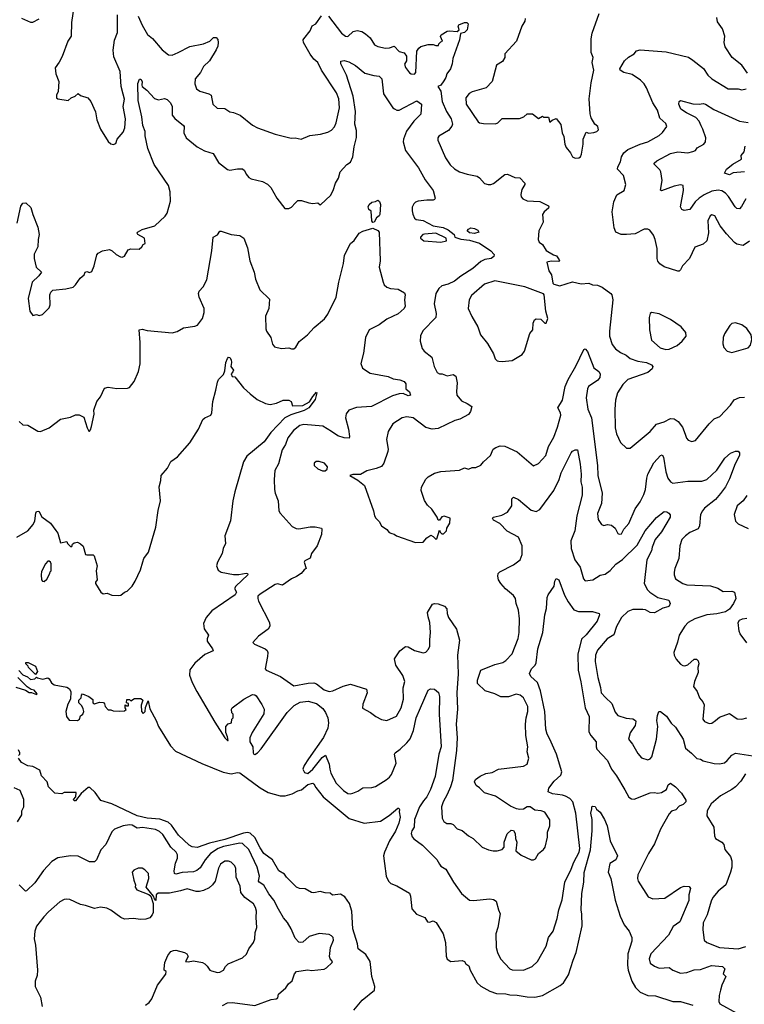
# Model space of a CAD drawing. Extents: x 1468344 to 1613994, y 525695 to 643861.
# Tile 345 of 427: x 1555930 to 1561704, y 603623 to 611467. Entities that reach past the tile are written whole.
import ezdxf

# ---------------------------------------------------------------- set-up
doc = ezdxf.new("R2010")
doc.units = 0

msp = doc.modelspace()

# ---------------------------------------------------------------- linework, layer by layer
at = {"layer": '0CON10XD'}
for points in [[(1556365.6, 611605.6), (1556343.1, 611445), (1556340, 611335), (1556314.3, 611295), (1556267.7, 611172.3), (1556245, 611127.5), (1556213, 611083), (1556217.5, 611035), (1556242.5, 610975), (1556236.7, 610895), (1556222.5, 610865), (1556222.5, 610845), (1556235, 610837.5), (1556315, 610822.5), (1556340, 610845), (1556373, 610857), (1556395, 610880), (1556415, 610862.5), (1556473, 610843), (1556496.1, 610816.1), (1556533.6, 610733.6), (1556545, 610670), (1556573.9, 610593.9), (1556636.1, 610496.1), (1556655, 610477.5), (1556675, 610473.3), (1556695, 610480), (1556706.7, 610515), (1556755, 610571.2), (1556768.9, 610605), (1556773.2, 610676.8), (1556754.4, 610775), (1556765.7, 610834.3), (1556755.8, 610874.2), (1556738.1, 610935), (1556729.4, 611055), (1556680.8, 611170.8), (1556674.7, 611225), (1556686.7, 611303.3), (1556709.7, 611365), (1556708.7, 611505)], [(1556874.4, 611495.6), (1556905, 611422), (1556947.5, 611347.5), (1556988, 611318), (1557065.8, 611225.8), (1557115, 611186.2), (1557145, 611183.1), (1557192, 611205), (1557285, 611254.4), (1557395.5, 611274.5), (1557444.5, 611295.5), (1557473.8, 611325), (1557495, 611324.2), (1557507.9, 611307.9), (1557511.8, 611285), (1557507.9, 611255), (1557495, 611225.8), (1557441.2, 611138.8), (1557395.6, 611095), (1557370.6, 611045), (1557328.1, 610995), (1557325.7, 610955), (1557340, 610915), (1557365, 610896.4), (1557437.3, 610877.3), (1557456.5, 610866.5), (1557470, 610795), (1557503, 610763), (1557565, 610758.8), (1557605, 610733.3), (1557635, 610727.5), (1557685.9, 610705.9), (1557785, 610626), (1557825.7, 610605.7), (1557965, 610556), (1558094.1, 610524.1), (1558125, 610526), (1558173.9, 610516.1), (1558242.5, 610545), (1558327.5, 610555), (1558385, 610571.1), (1558415, 610587.1), (1558437.8, 610612.2), (1558452.2, 610645), (1558479.3, 610765), (1558471.8, 610835), (1558455, 610884.4), (1558333.6, 611063.6), (1558305, 611126), (1558275, 611153.1), (1558245, 611193.1), (1558192.8, 611285), (1558189.2, 611305), (1558194.2, 611315), (1558245, 611378.1), (1558261.6, 611418.4), (1558289.1, 611435), (1558335, 611496.8)], [(1559957.3, 611475), (1559955, 611453.8), (1559931.1, 611415), (1559887.8, 611295), (1559796.2, 611195), (1559795.8, 611165), (1559776.4, 611133.6), (1559730, 611105), (1559695, 610973.3), (1559647, 610923), (1559535, 610892.5), (1559510.7, 610879.3), (1559484.3, 610845), (1559486.9, 610795), (1559583.1, 610653.1), (1559595, 610644), (1559625, 610638.8), (1559721.7, 610638.3), (1559740, 610645), (1559775, 610680), (1559911.7, 610678.3), (1559947, 610693), (1559975, 610717.5), (1560015, 610717.5), (1560065, 610680), (1560095, 610697.5), (1560105, 610690), (1560145, 610690), (1560155, 610650), (1560173, 610667), (1560205, 610680), (1560241.7, 610631.7), (1560253.9, 610566.1), (1560266.2, 610535), (1560272.9, 610475), (1560285, 610448.8), (1560320, 610405), (1560335, 610373.3), (1560355, 610363.3), (1560385, 610367.5), (1560397.5, 610375), (1560406.7, 610395), (1560421.2, 610475), (1560420, 610515), (1560445, 610570), (1560465, 610562.5), (1560505, 610567.5), (1560530, 610575), (1560541.7, 610588.3), (1560537.5, 610615), (1560513.3, 610635), (1560483.8, 610685), (1560476.1, 610716.1), (1560468.1, 610835), (1560483.1, 610965), (1560504.2, 611065), (1560490.8, 611125), (1560499.2, 611165), (1560484, 611205), (1560484.3, 611315), (1560491.5, 611358.5), (1560546.9, 611515)], [(1555945, 611478.6), (1556015, 611446.2), (1556033.6, 611446.4), (1556085, 611473.8)], [(1558390.6, 611495), (1558495, 611360.5), (1558525, 611334.5), (1558545, 611333.1), (1558587.9, 611372.1), (1558619.1, 611380.9), (1558655, 611373.8), (1558686.7, 611355), (1558723.4, 611323.4), (1558757.7, 611267.7), (1558785, 611251.9), (1558845, 611241.1), (1558876.4, 611243.6), (1558915, 611256), (1558955, 611213.8), (1558992.5, 611202.5), (1559012.5, 611175), (1559011.7, 611138.3), (1558997, 611113), (1559004.4, 611085), (1559035, 611043.8), (1559050, 611035), (1559075, 611032.5), (1559087.5, 611045), (1559093.3, 611215), (1559110.5, 611239.5), (1559126.1, 611253.9), (1559185, 611268.8), (1559225, 611270), (1559245, 611260), (1559268.3, 611261.7), (1559270, 611275), (1559285, 611290), (1559300, 611295), (1559283.8, 611333.8), (1559288.8, 611345), (1559335, 611374), (1559355, 611378.8), (1559417, 611373), (1559432.5, 611385), (1559424.4, 611414.4), (1559429.2, 611425), (1559475, 611445.6), (1559493.6, 611443.6), (1559502.5, 611435), (1559496.2, 611385), (1559475, 611366), (1559443, 611357), (1559435.7, 611305), (1559381.7, 611158.3), (1559375.6, 611115), (1559362, 611075), (1559333.9, 611036.1), (1559326, 611005), (1559310.7, 610979.3), (1559285, 610943.8), (1559262.5, 610935), (1559286.5, 610896.5), (1559295.3, 610815), (1559331.1, 610735), (1559367.6, 610677.6), (1559378.5, 610635), (1559372.8, 610617.2), (1559346.4, 610583.6), (1559270.3, 610539.7), (1559261.2, 610525), (1559261.7, 610508.3), (1559322.2, 610365), (1559359.8, 610309.8), (1559395, 610277.5), (1559435.6, 610255.6), (1559495, 610235.8), (1559575, 610221.2), (1559595, 610206.7), (1559632.7, 610162.7), (1559664.1, 610154.1), (1559685, 610154), (1559705, 610162), (1559795, 610234), (1559817.5, 610235), (1559875, 610209.2), (1559915, 610208), (1559954, 610165), (1559954, 610155), (1559931.9, 610115), (1559922.9, 610075), (1559927.1, 610055), (1559939.3, 610039.3), (1559975, 610023.1), (1560075, 610019.1), (1560143.3, 609983.3), (1560147.5, 609975), (1560143.3, 609965), (1560109.2, 609935), (1560095.8, 609915), (1560102, 609855), (1560065.7, 609785), (1560061.4, 609715), (1560068, 609695), (1560096, 609675), (1560125, 609626.9), (1560182.7, 609592.7), (1560207.5, 609585), (1560230, 609555), (1560232.5, 609545), (1560225, 609540), (1560165, 609541.9), (1560131.2, 609535), (1560146.7, 609465), (1560166.7, 609435), (1560178.3, 609368.3), (1560185, 609360), (1560235, 609346.7), (1560335, 609378.8), (1560405, 609362.5), (1560465, 609368.2), (1560495.3, 609355.2), (1560535, 609350.7), (1560572.2, 609335), (1560640, 609285), (1560648.5, 609275), (1560655.5, 609235), (1560628.5, 608985), (1560630, 608945), (1560650.2, 608880.2), (1560677.1, 608845)], [(1561729.7, 611039.7), (1561683.2, 611103.2), (1561606.2, 611165), (1561550.9, 611250.9), (1561542.5, 611285), (1561548.8, 611335), (1561530, 611395), (1561489.7, 611449.7), (1561485.6, 611485)], [(1561745, 609702.9), (1561695, 609668.6), (1561645, 609678.6), (1561625, 609691.9), (1561560.7, 609760.7), (1561511.2, 609825), (1561468.8, 609905), (1561445, 609912), (1561431.2, 609905), (1561414, 609865), (1561418.8, 609768.8), (1561405, 609704), (1561375, 609678.1), (1561308.8, 609655), (1561266.6, 609563.4), (1561211.9, 609505), (1561195, 609473.3), (1561185, 609464), (1561175, 609464.2), (1561065, 609498.9), (1561031.9, 609521.9), (1561015, 609542), (1561008.9, 609565), (1561008.8, 609645), (1560994.5, 609714.5), (1560980.3, 609750.3), (1560950.9, 609790.9), (1560935, 609797.5), (1560905, 609797.5), (1560835, 609761.1), (1560765.3, 609754.7), (1560723.3, 609755), (1560680.8, 609775), (1560667.6, 609807.6), (1560651.5, 609935), (1560664.6, 610015.4), (1560688.1, 610071.9), (1560746.2, 610105), (1560761.2, 610155), (1560740, 610225), (1560694.3, 610275), (1560696.5, 610295), (1560717.5, 610335), (1560724.5, 610375), (1560743.6, 610405), (1560775, 610433.8), (1560873.7, 610476.3), (1560935, 610493.3), (1561026.2, 610545), (1561053, 610567), (1561086, 610615), (1561079.1, 610639.1), (1561031.7, 610681.7), (1561011.5, 610745), (1560975.6, 610805), (1560925.7, 610925), (1560907.1, 610955), (1560875.8, 610985), (1560809.1, 611029.1), (1560745, 611046.7), (1560715.8, 611065), (1560712.9, 611075), (1560750.2, 611139.8), (1560780.8, 611169.2), (1560826, 611195), (1560845, 611218.8), (1560875, 611225.5), (1561081.7, 611211.7), (1561258.3, 611168.3), (1561295, 611144.3), (1561378.9, 611078.9), (1561414, 611025), (1561444, 610995), (1561575, 610916.7), (1561654.1, 610915.9), (1561685, 610908), (1561717.5, 610915)], [(1555908.7, 609845), (1555937.9, 609982.1), (1555955, 610006.2), (1555978.3, 610008.3), (1556019.7, 609969.7), (1556035.7, 609915), (1556074.2, 609815), (1556085.5, 609755), (1556076.7, 609715), (1556073.7, 609656.3), (1556045, 609600), (1556044.4, 609565), (1556062, 609495), (1556102.5, 609455), (1556082, 609425), (1556028.5, 609375), (1555997.5, 609245), (1556010, 609145), (1556035, 609110), (1556065, 609117.5), (1556085, 609110), (1556110.7, 609119.3), (1556165, 609172.5), (1556173.3, 609195), (1556170, 609275), (1556177.5, 609295), (1556195, 609312.5), (1556298.3, 609321.7), (1556355, 609336.7), (1556375.8, 609354.2), (1556412.3, 609407.7), (1556442.5, 609435), (1556452.5, 609455), (1556465, 609460), (1556485, 609453.3), (1556505, 609461.2), (1556524.2, 609505), (1556545, 609592.5), (1556555, 609605.7), (1556590, 609625), (1556645, 609636.2), (1556667.5, 609625), (1556697.5, 609595), (1556733, 609577), (1556746.1, 609573.9), (1556765, 609582.5), (1556795, 609632.5), (1556815, 609642.5), (1556881.7, 609638.3), (1556903, 609657), (1556913.6, 609676.4), (1556930, 609685), (1556923.3, 609725), (1556872.5, 609755), (1556866.7, 609765), (1556870, 609775), (1556905.4, 609794.6), (1557006.2, 609825), (1557089.6, 609900.4), (1557105.5, 609924.5), (1557132.2, 610022.2), (1557129.6, 610095), (1557115.4, 610145), (1557001.9, 610311.9), (1556949.8, 610439.8), (1556929.6, 610540.4), (1556930.4, 610575), (1556910.4, 610625), (1556903.3, 610693.3), (1556875, 610822.5), (1556870.7, 610959.3), (1556885, 610992.5), (1556895, 610992.5), (1556906, 610975), (1556902.5, 610945), (1556906.7, 610935), (1556944, 610905), (1557005, 610838), (1557035, 610827.5), (1557085, 610840), (1557105, 610830), (1557131.2, 610805), (1557144.3, 610775), (1557145.7, 610705), (1557165, 610680.8), (1557235, 610623.3), (1557240, 610615), (1557237.1, 610565), (1557257.1, 610525), (1557345, 610453.1), (1557402.4, 610422.4), (1557471.7, 610401.7), (1557515, 610328.8), (1557585, 610272), (1557605, 610267.1), (1557665, 610277.8), (1557705, 610277.5), (1557721.2, 610265), (1557733.8, 610235), (1557755, 610208.8), (1557775, 610198.8), (1557865, 610177.1), (1557905, 610156), (1557930.7, 610130.7), (1557980, 610045), (1558043, 609963), (1558075, 609963.3), (1558095.8, 609974.2), (1558123.8, 610005), (1558145, 610026.7), (1558175, 610027.5), (1558235, 610007.5), (1558265, 610003.3), (1558305, 610007.5), (1558323, 609993), (1558330, 609995), (1558406, 610065), (1558427.5, 610105), (1558445.7, 610164.3), (1558470, 610205), (1558484.2, 610255), (1558538, 610312), (1558567.3, 610332.7), (1558584.2, 610375), (1558594.6, 610455), (1558612.7, 610527.3), (1558614.2, 610585), (1558600.6, 610635), (1558606.8, 610735), (1558587.1, 610857.1), (1558532.9, 611025), (1558490, 611115), (1558490, 611135), (1558515, 611142.5), (1558552, 611132), (1558605, 611102), (1558680.9, 611040.9), (1558752.1, 611022.1), (1558795, 611018.1), (1558816.2, 610996.2), (1558828.6, 610875), (1558903.8, 610765), (1558915.8, 610755.8), (1558935, 610746), (1558955, 610745.8), (1559095, 610820), (1559132.5, 610795), (1559125.6, 610715), (1559071.7, 610658.3), (1559011.5, 610578.5), (1558987.3, 610515), (1558986, 610495), (1559004.6, 610425), (1559106.7, 610286.7), (1559160.2, 610190.2), (1559225, 610106.2), (1559240, 610045), (1559235.7, 610034.3), (1559225, 610030), (1559175, 610030), (1559105, 610021.1), (1559085, 610013.1), (1559070.8, 609999.2), (1559057.9, 609972.1), (1559056.4, 609945), (1559063.6, 609916.4), (1559075, 609885.6), (1559088, 609875), (1559145, 609866.9), (1559225, 609825.3), (1559305, 609810.9), (1559345, 609792.7), (1559392.5, 609755), (1559397.5, 609735), (1559405, 609731.2), (1559445, 609717.5), (1559515, 609710), (1559595, 609685.3), (1559685, 609625.8), (1559711.2, 609595), (1559708.8, 609581.2), (1559686.7, 609565), (1559635.9, 609555.9), (1559605, 609540.5), (1559541.1, 609485), (1559445.2, 609424.8), (1559395, 609384.5), (1559345, 609358.8), (1559295, 609345.4), (1559269.6, 609325), (1559246.5, 609285), (1559233, 609203), (1559247.5, 609125), (1559245.5, 609095), (1559141.4, 608988.6), (1559125, 608947.5), (1559122, 608905), (1559138.3, 608848.3), (1559153.8, 608825), (1559215, 608778.8), (1559231.9, 608705), (1559257.3, 608657.3), (1559275, 608646.2), (1559296.1, 608646.1), (1559335, 608630.8), (1559385, 608640.8), (1559406.2, 608626.2), (1559416.5, 608575), (1559410, 608505), (1559414.5, 608474.5), (1559449.4, 608429.4), (1559495, 608410), (1559532.5, 608385), (1559523.1, 608345), (1559507.4, 608322.6), (1559436.7, 608285), (1559397.1, 608272.9), (1559265, 608211.2), (1559216, 608204), (1559165, 608216.9), (1559065, 608295.5), (1559015.7, 608304.3), (1558976.7, 608295), (1558903.1, 608246.9), (1558867.1, 608185), (1558853, 608123), (1558866.7, 608045), (1558863.3, 608026.7), (1558832, 607935), (1558812.3, 607907.7), (1558769.7, 607890.3), (1558695, 607872.5), (1558645, 607843.3), (1558585, 607842.5), (1558560, 607835), (1558625, 607797.5), (1558676.7, 607755), (1558750, 607555), (1558757.5, 607515), (1558767, 607497), (1558795, 607470), (1558812.5, 607435), (1558855.9, 607405.9), (1558875, 607382.5), (1558895, 607372.5), (1558915, 607367.5), (1558933.8, 607353.8), (1559085, 607302.5), (1559145, 607304.2), (1559175, 607340), (1559205, 607360), (1559225, 607350), (1559245, 607327.5), (1559255, 607330), (1559275, 607400), (1559280, 607385), (1559295, 607370), (1559308.3, 607371.7), (1559330, 607395), (1559333, 607417), (1559357.5, 607455), (1559360, 607495), (1559312.5, 607512.5), (1559292.7, 607507.3), (1559275, 607480), (1559265, 607480), (1559256.7, 607505), (1559215, 607567.5), (1559178.3, 607598.3), (1559155.8, 607635.8), (1559130, 607715), (1559133, 607743), (1559165, 607807.5), (1559183.9, 607826.1), (1559235.9, 607854.1), (1559285, 607867.5), (1559435, 607878.8), (1559475, 607896.2), (1559505, 607886.7), (1559535, 607898.8), (1559565, 607900), (1559605, 607916.7), (1559626.1, 607943.9), (1559682.5, 607995), (1559703.3, 608045), (1559725, 608060), (1559758.3, 608071.7), (1559795, 608068.1), (1559895, 608024.4), (1560025, 607913.3), (1560065, 607931.2), (1560121.9, 607995), (1560143, 608067), (1560185, 608140.8), (1560215, 608220), (1560240.9, 608315), (1560238.2, 608335), (1560217.5, 608375), (1560255.8, 608435), (1560275.2, 608545), (1560299.4, 608600.6), (1560362.6, 608707.4), (1560425, 608838.8), (1560435, 608844), (1560455, 608823.8), (1560505, 608693.3), (1560543.8, 608665), (1560555.8, 608645), (1560551.9, 608615), (1560535.5, 608595), (1560462.2, 608545), (1560453.6, 608525), (1560444.6, 608455), (1560458, 608365), (1560486, 608295), (1560533.9, 607915), (1560536.2, 607835), (1560570, 607695), (1560566.4, 607613.6), (1560534.2, 607534.2), (1560540, 607485), (1560565, 607446.2), (1560585, 607436.2), (1560615, 607445.8), (1560645, 607440), (1560673.8, 607415), (1560695, 607372.5), (1560707, 607367), (1560725, 607370), (1560742.7, 607407.3), (1560785, 607453.8), (1560835, 607568.8), (1560875, 607626), (1560904.6, 607685), (1560916.5, 607723.5), (1560926, 607815), (1560934.6, 607845), (1560982.7, 607937.3), (1561035, 607996), (1561050, 608000), (1561061.3, 607981.3), (1561078.9, 607865), (1561094.2, 607815), (1561116, 607785), (1561135, 607775.7), (1561255, 607790.5), (1561365, 607790.8), (1561405, 607802.7), (1561485, 607877.8), (1561549.2, 607975), (1561595, 608012.5), (1561635, 608030), (1561655, 608028.8), (1561666.2, 608015), (1561666.2, 607995), (1561630.8, 607929.2), (1561585, 607808.8), (1561553.6, 607745), (1561515, 607691.8), (1561474.3, 607645.7), (1561385.6, 607575), (1561369.5, 607555), (1561355.6, 607525), (1561346.9, 607435), (1561335, 607410), (1561269.3, 607380.7), (1561234.2, 607355), (1561207.1, 607325), (1561191.5, 607275), (1561181.1, 607175), (1561150, 607095), (1561144.4, 607065), (1561144.3, 607045), (1561155, 607011.2), (1561213.3, 606975), (1561245, 606965.8), (1561435, 606955.5), (1561491.7, 606938.3), (1561535, 606912.2), (1561604.2, 606914.2), (1561625.7, 606905.7), (1561635.5, 606855), (1561616.5, 606815), (1561585, 606771.4), (1561555, 606749.4), (1561485, 606734.5), (1561405, 606726.4), (1561308.8, 606695), (1561256, 606665), (1561229.2, 606635), (1561184.2, 606565), (1561172.3, 606507.7), (1561143.3, 606425), (1561143.8, 606405), (1561161.2, 606371.2), (1561195, 606333.3), (1561215, 606321.2), (1561230.7, 606319.3), (1561253.6, 606326.4), (1561305, 606372.5), (1561321.7, 606371.7), (1561335, 606360), (1561342.5, 606335), (1561332.5, 606305), (1561336.2, 606265), (1561305.9, 606194.1), (1561298.6, 606155), (1561328, 606115), (1561346.2, 606065), (1561373, 606033), (1561385, 606007.5), (1561374.4, 605895), (1561386.7, 605875), (1561425, 605860), (1561445, 605862), (1561475.6, 605884.4)], [(1561715, 610039.2), (1561681.5, 609978.5), (1561665, 609961.1), (1561645, 609962.7), (1561631.1, 609975), (1561577.7, 610057.7), (1561553.5, 610083.5), (1561525, 610102.3), (1561495, 610107.8), (1561445, 610099.4), (1561385, 610072.6), (1561343.1, 610045), (1561312.8, 610015), (1561271.1, 609955), (1561225, 609946.8), (1561205.7, 609955), (1561196.5, 609976.5), (1561219.2, 610105), (1561217, 610147), (1561195, 610150.5), (1561145, 610141.8), (1561045, 610104.4), (1561035, 610107.5), (1561048.9, 610185), (1561038, 610255), (1561030.3, 610270.3), (1560986.2, 610315), (1560986.7, 610325), (1561007.9, 610342.1), (1561115, 610399.6), (1561175, 610413.4), (1561253, 610407), (1561295, 610416.9), (1561313.8, 610425), (1561328.8, 610445), (1561380.8, 610475), (1561395.7, 610495), (1561397.3, 610525), (1561374.7, 610595), (1561360, 610620), (1561345, 610657.3), (1561317.8, 610687.8), (1561242.9, 610725), (1561199.1, 610755), (1561180.9, 610795), (1561184.4, 610815.6), (1561195, 610822), (1561295, 610797.5), (1561345, 610794.2), (1561375, 610799.2), (1561395, 610794.3), (1561461.7, 610751.7), (1561665, 610657.3), (1561735, 610647.3)], [(1561705, 610254.7), (1561614.5, 610245.5), (1561585, 610230.8), (1561546.2, 610245), (1561563.3, 610275), (1561613.2, 610316.8), (1561681.2, 610355), (1561680, 610385), (1561702, 610415), (1561710, 610460)], [(1558745, 609852.4), (1558737.1, 609865), (1558730.5, 609940.5), (1558713.3, 609955), (1558706.2, 609975), (1558713.8, 609995), (1558735, 610013.8), (1558765, 610018), (1558785, 610030), (1558798.1, 610018.1), (1558805.6, 609995.6), (1558799.2, 609915), (1558795, 609903.8), (1558772.2, 609887.8), (1558755, 609854.2), (1558745, 609852.4)], [(1555925, 608266.7), (1555955, 608240), (1555995, 608236.7), (1556075, 608190), (1556095, 608186.2), (1556165, 608216), (1556254.4, 608285.6), (1556335, 608300), (1556375, 608318), (1556405, 608318), (1556440.7, 608300.7), (1556467.5, 608215), (1556480, 608190), (1556485, 608190), (1556495, 608200), (1556503.3, 608225), (1556524.3, 608325), (1556520.8, 608355), (1556543.6, 608426.4), (1556575, 608462.5), (1556605, 608532.5), (1556635, 608540), (1556705, 608530), (1556788.3, 608531.7), (1556805, 608537.5), (1556842.5, 608585), (1556877.5, 608665), (1556888.8, 608725), (1556890, 608895), (1556883.3, 608995), (1556905, 609001.2), (1556945, 608992), (1557145, 608971.2), (1557185, 608983.8), (1557235, 609012), (1557325, 609024), (1557345.7, 609034.3), (1557385.8, 609085), (1557400, 609135), (1557400.6, 609165), (1557360.6, 609255), (1557355.8, 609285), (1557361.2, 609305), (1557392.5, 609337.5), (1557420.8, 609395), (1557462.2, 609625), (1557470.8, 609735), (1557505, 609753.8), (1557525, 609781.1), (1557535, 609782.9), (1557614.4, 609754.4), (1557685, 609748.6), (1557715, 609726.7), (1557745, 609650), (1557764.2, 609545), (1557797.5, 609455), (1557808.7, 609398.7), (1557844.4, 609315), (1557920.5, 609240.5), (1557914.4, 609165), (1557888.9, 609105), (1557890.6, 609005), (1557896.9, 608985), (1557931.9, 608935), (1557945, 608882.5), (1557960.5, 608860.5), (1558015, 608846.2), (1558075, 608853.3), (1558095, 608843.8), (1558115.7, 608844.3), (1558131.7, 608858.3), (1558157.3, 608902.7), (1558224.5, 608955.5), (1558277.5, 609015), (1558357.6, 609082.4), (1558385, 609120), (1558452.5, 609255), (1558472.5, 609375), (1558509.4, 609525), (1558518.7, 609591.3), (1558565, 609682.5), (1558595, 609706.7), (1558634.4, 609765.6), (1558665, 609781.4), (1558745, 609805.8), (1558785, 609786.9), (1558795.3, 609775.3), (1558802.5, 609545), (1558795.5, 609495), (1558826, 609375), (1558835, 609353.8), (1558855.7, 609335.7), (1558885, 609325.8), (1558945, 609318.8), (1558995, 609290), (1559002, 609275), (1558996.2, 609235), (1559002.9, 609185), (1558993.6, 609166.4), (1558945, 609122.9), (1558855, 609080.5), (1558795, 609037.1), (1558715, 608995.5), (1558686.6, 608935), (1558669.5, 608810.5), (1558647.3, 608727.3), (1558660.9, 608690.9), (1558721.7, 608651.7), (1558865, 608624.5), (1558906.7, 608606.7), (1558958.6, 608598.6), (1558993.3, 608585), (1559008, 608565), (1559007.5, 608525), (1559035, 608502), (1559044, 608475), (1559025, 608470.8), (1558985, 608489.4), (1558953.1, 608486.9), (1558900.8, 608469.2), (1558734.4, 608385.6), (1558615, 608377.7), (1558553.8, 608356.2), (1558532.7, 608327.3), (1558527.1, 608295), (1558550.8, 608205), (1558558.8, 608145), (1558555, 608132.5), (1558515, 608135.7), (1558465, 608152.5), (1558415.6, 608185), (1558345, 608229.3), (1558195, 608241.8), (1558163.1, 608235), (1558112.9, 608195), (1558066.9, 608135), (1558048.1, 608081.9), (1558020.9, 608039.1), (1557992.5, 607927.5), (1557962.9, 607875), (1557958, 607805), (1557961.4, 607725), (1557965.7, 607695), (1557988.6, 607635), (1557996.2, 607555), (1558006.7, 607535), (1558100.5, 607430.5), (1558132.3, 607412.3), (1558155, 607410), (1558245, 607426), (1558285, 607426), (1558335, 607416.7), (1558338.3, 607408.3), (1558336, 607365), (1558301.1, 607275), (1558255.5, 607215), (1558243.5, 607176.5), (1558203.3, 607155), (1558196.7, 607145), (1558212.5, 607095), (1558195.8, 607084.2), (1558172.5, 607055), (1558135, 607030), (1558095, 607011.2), (1558025, 606962), (1557985, 606973.3), (1557965, 606968.6), (1557845, 606891.5), (1557828.5, 606875), (1557826.7, 606855), (1557833, 606835), (1557920, 606665), (1557924.5, 606635.5), (1557909.3, 606610.7), (1557832.7, 606555), (1557787.5, 606505), (1557802.3, 606492.3), (1557885.9, 606455.9), (1557900.7, 606440.7), (1557906.2, 606425), (1557903.8, 606395), (1557886.7, 606295), (1557893.3, 606285), (1558007.5, 606235), (1558115, 606158.8), (1558227.8, 606182.3), (1558275, 606183.5), (1558295, 606175.9), (1558355, 606128.4), (1558395, 606115.5), (1558425, 606120), (1558507.4, 606157.4), (1558565, 606174), (1558693.5, 606133.5), (1558697.9, 606105), (1558664.5, 606014.5), (1558661.2, 605981.2), (1558726.4, 605946.4), (1558766.6, 605916.6), (1558812.5, 605892.5), (1558855, 605883.1), (1558931.7, 605918.3), (1558968.6, 605985), (1558988.1, 606055), (1558985.8, 606145), (1558999.4, 606195), (1558983, 606243), (1558928.2, 606325), (1558917.5, 606375), (1558960.4, 606439.6), (1559005, 606472.9), (1559025, 606469.5), (1559075, 606440.5), (1559145, 606421.9), (1559165, 606428.6), (1559188.5, 606451.5), (1559199.1, 606475), (1559197.4, 606527.4), (1559204.1, 606585), (1559198.8, 606665), (1559185, 606709.2), (1559180.5, 606745), (1559220.6, 606809.4), (1559235, 606815.6), (1559264.5, 606814.5), (1559316.2, 606795), (1559334.4, 606774.4), (1559336.5, 606735), (1559345.6, 606705), (1559411.2, 606611.2), (1559435.4, 606525), (1559419.5, 606405), (1559423.6, 606255), (1559413.8, 606105), (1559419.6, 605975), (1559407.3, 605855), (1559416.6, 605745), (1559410, 605645), (1559377.5, 605405), (1559363.5, 605355), (1559335.6, 605295), (1559303.3, 605235), (1559290.8, 605195), (1559296.7, 605105), (1559310, 605080), (1559334.2, 605064.2), (1559365, 605064), (1559385, 605056), (1559415, 605020), (1559455, 605008), (1559505, 604963.8), (1559544.1, 604944.1), (1559615, 604873.8), (1559664.3, 604854.3), (1559703.6, 604846.4), (1559735, 604846.2), (1559775, 604857.5), (1559790, 604875), (1559790, 604915), (1559815, 604980), (1559845, 605010), (1559865, 605007.5), (1559877.5, 604985), (1559880, 604945), (1559892.5, 604915), (1559883.3, 604845), (1559925, 604810.6), (1560005, 604774), (1560025, 604773.3), (1560039.3, 604780.7), (1560064, 604825), (1560104, 604855), (1560115.8, 604875), (1560136.9, 604955), (1560136.2, 604995), (1560155.5, 605045), (1560155, 605092.5), (1560113.2, 605153.2), (1560085.5, 605165.5), (1560035, 605169.4), (1559996.6, 605196.6), (1559975, 605195.6), (1559943.4, 605176.6), (1559914.2, 605174.2), (1559890, 605180)], [(1559555, 609763.1), (1559515, 609767.5), (1559496.7, 609785), (1559505, 609797.5), (1559525, 609807.5), (1559555, 609802.5), (1559579.3, 609789.3), (1559587.5, 609775), (1559555, 609763.1)], [(1559285, 609694.4), (1559330, 609705), (1559328.8, 609725), (1559245.4, 609765.4), (1559155, 609759.2), (1559142.5, 609755), (1559122.5, 609735), (1559122.5, 609725), (1559150, 609705), (1559285, 609694.4)], [(1559775, 608743.3), (1559855, 608751.2), (1559935, 608798.8), (1559952, 608825), (1559995, 608966.7), (1560018.8, 608995), (1560021.7, 609048.3), (1560033.3, 609075), (1560045, 609082.5), (1560081.7, 609081.7), (1560115, 609050), (1560125, 609050), (1560137.5, 609085), (1560122.5, 609145), (1560110, 609275), (1560103, 609283), (1559955, 609338.2), (1559715, 609387.1), (1559635, 609360), (1559531.3, 609268.7), (1559512, 609235), (1559504.2, 609165), (1559532.3, 609102.3), (1559581.2, 609021.2), (1559602.5, 608955), (1559658.3, 608888.3), (1559706.7, 608805), (1559720, 608765), (1559735, 608750), (1559747, 608747), (1559775, 608743.3)], [(1561079.3, 608839.3), (1561105, 608842.1), (1561167.9, 608872.1), (1561209.2, 608905), (1561241.4, 608945), (1561238.1, 608975), (1561199.6, 609019.6), (1561117.1, 609077.1), (1561025, 609122.7), (1560965, 609133.8), (1560953.8, 609125), (1560946, 609095), (1560948, 608995), (1560965, 608913.3), (1561033.9, 608853.9), (1561079.3, 608839.3)], [(1561605, 608814.2), (1561735, 608853.8), (1561752, 608875), (1561765, 608920), (1561758.6, 608955), (1561725, 609006), (1561685.3, 609035.3), (1561635, 609051.2), (1561605, 609045.6), (1561589.8, 609030.2), (1561546.7, 608965), (1561536.7, 608935), (1561532, 608885), (1561540, 608855), (1561566.7, 608825), (1561605, 608814.2)], [(1560677.1, 608845), (1560718, 608815), (1560762, 608795), (1560795, 608768.1), (1560855, 608745.5), (1560925, 608734.5), (1560965, 608718.1), (1560976, 608705), (1560969.4, 608685), (1560935, 608657.3), (1560775, 608599.2), (1560735, 608560.8), (1560694.4, 608495), (1560678.1, 608435), (1560672.9, 608365), (1560674.5, 608214.5), (1560686.8, 608166.8), (1560717.7, 608097.7), (1560763.9, 608053.9), (1560795, 608053.3), (1560953.2, 608186.8), (1561005, 608244.4), (1561066.2, 608263.8), (1561115, 608290), (1561145, 608287.8), (1561178.1, 608265), (1561210.6, 608220.6), (1561232.9, 608165), (1561244.3, 608134.3), (1561257.7, 608117.7), (1561285, 608106.2), (1561315, 608113.3), (1561425, 608248), (1561465, 608287.5), (1561508, 608305), (1561594.4, 608395), (1561621.9, 608438.1), (1561665, 608457.8), (1561705, 608460.6)], [(1555907.5, 607345), (1555994.2, 607395.8), (1556036.2, 607445), (1556051.2, 607475), (1556057.5, 607535), (1556065, 607550), (1556081.7, 607551.7), (1556107, 607507), (1556175.9, 607455.9), (1556218.8, 607398.8), (1556233.3, 607375), (1556255, 607300), (1556305, 607310), (1556310, 607295), (1556335, 607270), (1556345, 607270), (1556351.7, 607288.3), (1556365, 607300), (1556390, 607305), (1556415, 607292.5), (1556435, 607272.5), (1556455, 607207.5), (1556465, 607202.5), (1556515, 607202.5), (1556522.5, 607195), (1556547.5, 607115), (1556540, 607075), (1556546.7, 607005), (1556533.3, 606985), (1556533.3, 606975), (1556576.7, 606905), (1556595, 606893.8), (1556627.7, 606897.7), (1556665, 606883.3), (1556715, 606880), (1556735, 606883.3), (1556763.9, 606906.1), (1556787.5, 606915), (1556825, 606953.3), (1556850, 606995), (1556893.8, 607085), (1556912.3, 607147.7), (1556920, 607175), (1556956, 607225), (1557014, 607425), (1557033.9, 607556.1), (1557053.3, 607635), (1557041.2, 607745), (1557055.8, 607795), (1557058, 607835), (1557108, 607895), (1557133.3, 607946.7), (1557186.2, 607985), (1557285.7, 608095), (1557355.7, 608205), (1557389.5, 608280.5), (1557405, 608293.8), (1557452.5, 608315), (1557460, 608335), (1557468, 608425), (1557494.2, 608515), (1557505, 608580), (1557515, 608600), (1557555, 608640), (1557565, 608670), (1557572.2, 608735), (1557585, 608768.8), (1557595, 608778.8), (1557605, 608776.2), (1557615, 608756.7), (1557618.6, 608735), (1557612.2, 608705), (1557632.5, 608675), (1557629.7, 608660.3), (1557614.5, 608645), (1557623.3, 608625), (1557645, 608622.5), (1557713.3, 608535), (1557765.9, 608485.9), (1557821.2, 608441.2), (1557888.3, 608408.3), (1557925, 608401.2), (1557977.3, 608412.7), (1558030, 608435), (1558075, 608436.7), (1558092.5, 608425), (1558105, 608390), (1558185, 608394.5), (1558238.3, 608421.7), (1558264.6, 608465.4), (1558295, 608498.8), (1558298.8, 608495), (1558285, 608442), (1558235.3, 608374.7), (1558196.3, 608353.6), (1558091.5, 608318.5), (1558043.8, 608296.2), (1557930.9, 608179.1), (1557878.8, 608105), (1557740.3, 607989.7), (1557713.3, 607943.3), (1557643.1, 607705), (1557628.1, 607635), (1557610.8, 607475), (1557564.5, 607355), (1557569.1, 607295), (1557552.3, 607255), (1557544.6, 607215), (1557505.5, 607145), (1557498.5, 607115), (1557510.2, 607080.2), (1557534.5, 607064.5), (1557635, 607046.9), (1557675, 607046.2), (1557735, 607058), (1557746.2, 607055), (1557747.5, 607045), (1557652.5, 606955), (1557641.2, 606935), (1557656.7, 606905), (1557646.9, 606885), (1557461.7, 606758.3), (1557416.1, 606705), (1557395.7, 606655.7), (1557400, 606615), (1557435.7, 606565), (1557424, 606535), (1557424.3, 606515), (1557467.1, 606455), (1557471.2, 606438.8), (1557405, 606408.9), (1557325, 606340), (1557285, 606287.5), (1557283.3, 606245), (1557305, 606187.5), (1557342.5, 606115), (1557485, 605870), (1557565, 605746.7), (1557585, 605723.8), (1557590, 605725), (1557586.7, 605755), (1557573, 605787), (1557572.5, 605835), (1557591.7, 605858.3), (1557617.5, 605865), (1557620, 605895), (1557630, 605905), (1557630, 605935), (1557620, 605945), (1557617.5, 605975), (1557622.5, 605985), (1557715, 606054.4), (1557785, 606091.2), (1557805, 606088.5), (1557815, 606080), (1557860.1, 606010.1), (1557877.4, 605975), (1557875, 605937.5), (1557781.9, 605788.1), (1557762.7, 605745), (1557764.3, 605715), (1557788.5, 605675), (1557791.2, 605625), (1557795, 605616), (1557803.8, 605613.8), (1557825, 605626.1), (1557855, 605658.8), (1558061.4, 605948.6), (1558116, 606004), (1558165, 606029.7), (1558228.8, 606038.8), (1558295, 606019.1), (1558345, 605980.4), (1558367.7, 605947.7), (1558385.1, 605905), (1558390.6, 605865), (1558386, 605824), (1558350.9, 605749.1), (1558231.4, 605578.6), (1558197.6, 605525), (1558186, 605495), (1558199, 605469), (1558225, 605462.2), (1558264.6, 605495), (1558339.6, 605590.4), (1558367.1, 605607.1), (1558396.7, 605535), (1558400, 605495), (1558409.7, 605465), (1558452.7, 605385), (1558509.2, 605325), (1558545, 605302.5), (1558565, 605299.2), (1558585, 605304.2), (1558625, 605320.8), (1558665, 605347.5), (1558735, 605350), (1558765, 605358.6), (1558849.8, 605410.2), (1558877.6, 605432.4), (1558893.5, 605455), (1558930.9, 605545), (1558915.8, 605615), (1558922.7, 605627.3), (1558962, 605655), (1559015, 605705.8), (1559041.2, 605738.8), (1559068.1, 605805), (1559089.7, 605905), (1559124.8, 605985.2), (1559185, 606126), (1559204.4, 606135.6), (1559235, 606132.2), (1559267.6, 606107.6), (1559275.4, 606075), (1559272.4, 605935), (1559287.2, 605675), (1559268.7, 605615), (1559240.8, 605439.1), (1559204.7, 605335), (1559175.3, 605275), (1559147.1, 605245), (1559116.9, 605195), (1559076.8, 605095), (1559073.6, 605035), (1559053.8, 605005), (1559050, 604985), (1559058, 604958), (1559071.7, 604941.7), (1559140.9, 604890.9), (1559255, 604776), (1559275, 604740)], [(1559890, 605180), (1559841.3, 605201.3), (1559721.7, 605281.7), (1559635, 605307.5), (1559595, 605348.8), (1559566.1, 605366.1), (1559553.8, 605395), (1559563.3, 605415), (1559598.8, 605441.2), (1559645, 605462), (1559695, 605469.2), (1559745, 605496), (1559945, 605521.2), (1559974.2, 605535.8), (1559985.8, 605585), (1559974.6, 605634.6), (1559978.2, 605675), (1559962.7, 605765), (1559959.2, 605855), (1559964.6, 605905.4), (1559980, 605955), (1559978.9, 605995), (1559945, 606063.8), (1559918.8, 606085), (1559885, 606093.3), (1559825, 606071.4), (1559763, 606073), (1559715, 606095.6), (1559639.8, 606119.8), (1559577.5, 606177.5), (1559577.1, 606205), (1559605.7, 606284.3), (1559715, 606330), (1559778.8, 606345), (1559805, 606362.5), (1559855, 606414.2), (1559902.1, 606537.9), (1559910, 606585), (1559913.1, 606695), (1559905, 606762.5), (1559886.4, 606815), (1559880.5, 606855), (1559865, 606878.6), (1559802.1, 606932.1), (1559764.4, 606975), (1559745.5, 607005), (1559739.5, 607035), (1559743.1, 607055), (1559755, 607067.1), (1559865, 607124.5), (1559919.2, 607165), (1559934.3, 607205), (1559933.3, 607275), (1559904.4, 607345), (1559815, 607392.7), (1559755, 607452.5), (1559705, 607478.8), (1559696.7, 607495), (1559706.7, 607505), (1559771.3, 607518.7), (1559817.3, 607542.7), (1559851.9, 607595), (1559851.4, 607648.6), (1559865, 607662), (1559905, 607645.6), (1560005, 607558.6), (1560045, 607549.2), (1560075, 607564), (1560186.4, 607715), (1560228.5, 607805), (1560245, 607856.2), (1560325, 608017.5), (1560335, 608030), (1560355, 608040), (1560375, 608040), (1560397.3, 607925), (1560404.6, 607845), (1560401.1, 607785), (1560413.2, 607743.2), (1560412.2, 607677.8), (1560369.7, 607515), (1560354.1, 607395.9), (1560322.5, 607315), (1560323.1, 607255), (1560354, 607164), (1560395, 607104.2), (1560421.3, 607011.3), (1560435.6, 606995.6), (1560496, 607005), (1560555, 607041.1), (1560595, 607050.9), (1560635, 607078.2), (1560679.6, 607130.4), (1560733.6, 607166.4), (1560850.4, 607279.6), (1560915, 607395.4), (1561005, 607500.6), (1561065, 607548.8), (1561085.8, 607545.8), (1561103.3, 607535), (1561112.5, 607522.5), (1561114.2, 607505), (1561045, 607388.1), (1560994.6, 607325.4), (1560970.9, 607265), (1560965.3, 607234.7), (1560928.5, 607165), (1560905.5, 606975), (1560933.3, 606925), (1560951.9, 606905), (1561015, 606863.5), (1561101.8, 606841.8), (1561113.9, 606815), (1561105, 606795.6), (1561095, 606789.2), (1561055, 606777.9), (1560987.5, 606742.5), (1560955, 606743.3), (1560915.3, 606765.3), (1560895, 606768.9), (1560815, 606768.2), (1560775, 606753.3), (1560724.6, 606705), (1560685, 606632), (1560665, 606567.1), (1560612.2, 606535), (1560534.5, 606445), (1560519.1, 606405), (1560515.5, 606355), (1560535.6, 606225.6), (1560557.6, 606147.6), (1560563.1, 606105), (1560598, 606068), (1560648.9, 606018.9), (1560675, 605951.2), (1560695, 605922.9), (1560763.4, 605903.4), (1560815, 605898), (1560836.7, 605885), (1560840, 605875), (1560833.3, 605845), (1560794.2, 605785), (1560780, 605735), (1560812, 605695), (1560855, 605620), (1560885, 605586.2), (1560935, 605571.2), (1560955, 605578.8), (1560968.1, 605595), (1561003.6, 605735), (1561014.5, 605835), (1561008.1, 605885), (1561011.2, 605925), (1561023.3, 605955), (1561035, 605956.2), (1561085, 605918.8), (1561122.2, 605862.2), (1561155, 605832), (1561215.5, 605735), (1561235, 605663.8), (1561284.2, 605624.2), (1561325, 605580), (1561355, 605576.2), (1561375, 605563.8), (1561465, 605541.4), (1561505, 605538.6), (1561545, 605546.9), (1561568.6, 605565), (1561605, 605607.5), (1561635, 605624.2), (1561773, 605603)], [(1558365, 607873.3), (1558380, 607885), (1558382.5, 607905), (1558357.5, 607935), (1558315, 607947.5), (1558293, 607947), (1558277.5, 607935), (1558277.5, 607915), (1558305, 607887.5), (1558343.9, 607873.9), (1558365, 607873.3)], [(1561724.2, 607675), (1561695.8, 607635), (1561646, 607595), (1561624, 607525), (1561632.7, 607472.7), (1561655, 607450), (1561733.6, 607413.6)], [(1556125, 606992.5), (1556145, 607010), (1556170, 607055), (1556171.7, 607068.3), (1556180, 607075), (1556181.7, 607131.7), (1556176.4, 607146.4), (1556165, 607152.5), (1556155, 607152.5), (1556135, 607132.5), (1556105, 607070), (1556100, 607045), (1556102.5, 607005), (1556113, 606993), (1556125, 606992.5)], [(1559275, 604740), (1559285, 604723.8), (1559325, 604699.2), (1559386.2, 604595), (1559450, 604505), (1559515, 604453.8), (1559545, 604448.8), (1559675, 604464.2), (1559705, 604459.2), (1559726.7, 604445), (1559744.2, 604375), (1559758.1, 604345), (1559739.4, 604235), (1559724.3, 604185), (1559725.6, 604075), (1559736.9, 604035), (1559760.8, 603985), (1559835, 603904.3), (1559855, 603897.5), (1559945, 603894), (1560013.3, 603925), (1560055, 603963.8), (1560124.4, 604085), (1560144, 604155), (1560180, 604205), (1560213.2, 604306.8), (1560226.1, 604375), (1560253.8, 604455), (1560274.7, 604595.2), (1560325, 604700), (1560344.7, 604755), (1560388.2, 604835), (1560392.1, 604865), (1560362.5, 605145), (1560337.3, 605235), (1560312.9, 605262.9), (1560280.1, 605280.1), (1560255, 605288.6), (1560175, 605298.5), (1560140.8, 605315), (1560147.5, 605345), (1560188.7, 605401.3), (1560241.2, 605448.8), (1560250, 605475), (1560206.4, 605615), (1560155.4, 605735), (1560133.8, 605775), (1560122.5, 605815), (1560114.2, 605955), (1560081, 606121), (1560055, 606185.6), (1560004.2, 606235), (1559991.7, 606258.3), (1560008.6, 606295), (1560038.6, 606325), (1560046.2, 606343.8), (1560057.5, 606455), (1560099.5, 606585), (1560115.6, 606725), (1560126.9, 606775), (1560132, 606865), (1560140, 606885), (1560190, 606955), (1560192.9, 606995), (1560204.3, 607015.7), (1560225, 607003.8), (1560271.3, 606881.3), (1560299.3, 606829.3), (1560344.3, 606764.3), (1560383, 606753), (1560495, 606753.3), (1560546.1, 606736.1), (1560551.2, 606725), (1560532.5, 606675), (1560445, 606565.7), (1560407.5, 606532.5), (1560378.1, 606411.9), (1560379.2, 606285), (1560401.6, 606191.6), (1560435.3, 605985.3), (1560466.9, 605915), (1560465, 605793.3), (1560480.5, 605765), (1560523.5, 605715), (1560522.2, 605675), (1560528.6, 605655), (1560615, 605566), (1560646.7, 605495), (1560685, 605442), (1560750.6, 605330.6), (1560785, 605272), (1560805, 605260), (1560825, 605257.5), (1560955, 605307.5), (1560985, 605310.7), (1561016, 605304), (1561045, 605310.9), (1561084.2, 605335), (1561098, 605372), (1561115, 605384), (1561155.8, 605355), (1561203.8, 605305), (1561238.8, 605248.8), (1561237.5, 605235), (1561218, 605215), (1561185, 605200.8), (1561157.1, 605172.9), (1561125, 605162.2), (1561105, 605141.4), (1561035, 605017.1), (1560987.2, 604902.7), (1560939.5, 604825), (1560855.8, 604655), (1560852.5, 604625), (1560857.5, 604605), (1560938.8, 604478.8), (1560975, 604463.5), (1561070.8, 604469.2), (1561195, 604553.8), (1561225, 604563.3), (1561265, 604561.2), (1561275.6, 604545), (1561260.9, 604495), (1561260.6, 604449.4), (1561190.6, 604279.4), (1561137.9, 604242.1), (1561099.6, 604175), (1560960, 604025), (1560945.8, 603985), (1560955, 603950), (1560987.1, 603927.1), (1561025, 603911.9), (1561105, 603915.6), (1561133.8, 603893.8), (1561195, 603870.6), (1561245, 603875.6), (1561305, 603897.3), (1561355, 603900.4), (1561443.2, 603933.2), (1561530, 603925), (1561547.5, 603905), (1561536.2, 603865), (1561558, 603845), (1561525.3, 603775), (1561515.4, 603735.4), (1561504, 603694), (1561501.5, 603645), (1561507.9, 603627.9), (1561645, 603553.6)], [(1561725, 606502.5), (1561672, 606575), (1561663.3, 606596.7), (1561653.8, 606665), (1561666.1, 606683.9), (1561690, 606695), (1561725, 606700)], [(1556055, 606250), (1556000, 606305), (1555997, 606317), (1555980, 606335), (1555980, 606345), (1555997, 606347), (1556056.4, 606316.4), (1556072.5, 606275), (1556055, 606250)], [(1555923.1, 606283.1), (1555955, 606246.9), (1555991.2, 606231.2), (1556015, 606210), (1556050, 606215), (1556065, 606230), (1556073, 606223), (1556115, 606213.8), (1556155, 606222.5), (1556166.1, 606216.1), (1556182.5, 606185), (1556205, 606166.7), (1556305, 606148.8), (1556326.2, 606135), (1556338.3, 606111.7), (1556333.8, 606055), (1556314.2, 606015), (1556297.5, 605955), (1556303.3, 605916.7), (1556325, 605886.7), (1556390, 605885), (1556407.5, 605895), (1556415, 605920), (1556432.5, 605935), (1556440, 605955), (1556436.4, 605976.4), (1556425, 606000), (1556400, 606025), (1556400, 606045), (1556420, 606065), (1556423, 606087), (1556430, 606095), (1556480, 606075), (1556511.7, 606051.7), (1556514.1, 606024.1), (1556525, 606017.5), (1556565, 606030), (1556597, 606027), (1556607, 606017), (1556610, 605995), (1556635, 605970), (1556655, 605970), (1556675, 605960), (1556725, 605957.5), (1556765, 605960), (1556778.3, 605971.7), (1556770, 605985), (1556771.7, 606008.3), (1556785, 606000), (1556798.3, 606001.7), (1556798.3, 606018.3), (1556780, 606025), (1556785, 606050), (1556805, 606050), (1556815, 606040), (1556845, 606060), (1556895, 606060), (1556910, 606045), (1556897.5, 606005), (1556900, 605955), (1556915, 605940), (1556930, 605955), (1556933, 605987), (1556955, 606040), (1556966, 605976), (1557017.1, 605885), (1557036.6, 605836.6), (1557131.6, 605681.6), (1557170.3, 605640.3), (1557381.4, 605541.4), (1557551.4, 605471.4), (1557615, 605460.3), (1557665, 605468.8), (1557685, 605466), (1557845, 605347.3), (1557911.1, 605311.1), (1558005, 605283), (1558045, 605283.7), (1558100.6, 605299.4), (1558145, 605324.6), (1558175, 605332.3), (1558225, 605372.9), (1558265, 605384.2), (1558275, 605378.8), (1558290.2, 605350.2), (1558349.4, 605275), (1558555, 605102.1), (1558675, 605065.6), (1558805, 605082), (1558873.6, 605126.4), (1558942.5, 605185), (1558950, 605185), (1558957.5, 605175), (1558952.5, 605155), (1558960.6, 605115), (1558951.8, 605065), (1558925, 605002.2), (1558877.3, 604925), (1558836.1, 604833.9), (1558830, 604805), (1558835.8, 604745), (1558851.4, 604645), (1558867.5, 604605), (1558886.6, 604586.6), (1558935, 604568), (1559035, 604508.8), (1559044, 604485), (1559053.6, 604383.6), (1559091.7, 604341.7), (1559157.5, 604315), (1559178.8, 604278.8), (1559195, 604276.2), (1559225, 604288), (1559248.8, 604275), (1559303.4, 604183.4), (1559321.9, 604115), (1559327.7, 604007.7), (1559335, 603983.3), (1559365, 603964), (1559455, 603971.2), (1559474, 603964), (1559483.8, 603945), (1559508.7, 603928.7), (1559519.2, 603895), (1559575, 603793.8), (1559605, 603768), (1559675, 603728.6), (1559730.2, 603710.2), (1559805, 603707.5), (1559835, 603697.8), (1559895, 603696.7), (1559975, 603681.5)], [(1555898.3, 606148.3), (1555976, 606126), (1556005, 606107.5), (1556025, 606106.7), (1556065, 606090), (1556070, 606095), (1556045.7, 606125), (1556020.3, 606130.3), (1555990.9, 606150.9), (1555915.6, 606225.6)], [(1561475.6, 605884.4), (1561505, 605909.2), (1561585, 605940), (1561647.3, 605897.3), (1561685, 605894.2), (1561725, 605905.8)], [(1555920, 605605), (1555930, 605615), (1555930, 605625), (1555919.3, 605649.3)], [(1558592.7, 603577.3), (1558658.5, 603655), (1558756.4, 603735), (1558760.9, 603765), (1558737, 603845), (1558721.9, 603965), (1558688.7, 604018.7), (1558626.9, 604065), (1558621.1, 604105), (1558584.8, 604225), (1558575.8, 604365.8), (1558556.8, 604425), (1558520.2, 604480.2), (1558485, 604500.5), (1558423.3, 604493.3), (1558405, 604509.2), (1558365, 604510), (1558325, 604522.5), (1558275, 604511.4), (1558255, 604514.2), (1558205, 604542), (1558160, 604545), (1558136.7, 604555), (1558055.6, 604635.6), (1558039.7, 604659.7), (1557995, 604686), (1557945.6, 604775), (1557876.4, 604825), (1557845, 604868.9), (1557802.6, 604952.6), (1557765.2, 604985.2), (1557745, 604990.4), (1557712.9, 604987.1), (1557564.4, 604935), (1557443.7, 604906.4), (1557345, 604872), (1557305, 604878), (1557279.6, 604889.6), (1557195, 604970), (1557139.3, 605049.3), (1557113, 605073), (1557046.9, 605096.9), (1556945, 605105.4), (1556865, 605125.5), (1556665, 605220.8), (1556576.4, 605246.4), (1556531.4, 605311.4), (1556490, 605350), (1556475, 605349.2), (1556418.7, 605301.3), (1556375, 605243.3), (1556363.8, 605243.8), (1556359.2, 605255), (1556376.7, 605275), (1556380, 605310), (1556285, 605310), (1556265, 605300), (1556210, 605305), (1556160, 605355), (1556150, 605395), (1556103.9, 605443.9), (1556089.3, 605489.3), (1556035, 605516.7), (1555995, 605522.5), (1555945, 605550), (1555920, 605585)], [(1561712.3, 605457.7), (1561675, 605401.4), (1561633.5, 605356.5), (1561605, 605333.3), (1561514.4, 605285), (1561440.3, 605219.7), (1561407.7, 605165), (1561405.3, 605125.3), (1561460.6, 605035), (1561466.2, 604965), (1561473.8, 604945), (1561524.4, 604914.4), (1561541.2, 604895), (1561547.5, 604855), (1561595, 604801.2), (1561605.5, 604765), (1561603.5, 604715), (1561594.4, 604675), (1561556.2, 604575), (1561494.4, 604525), (1561453.5, 604475), (1561440, 604445), (1561407.5, 604335), (1561377.1, 604272.9), (1561374.4, 604215), (1561384.2, 604135), (1561404.6, 604114.6), (1561505, 604076.2), (1561655, 604065.5), (1561715, 604084.5)], [(1555913.8, 605076.2), (1555947.2, 605132.8), (1555947.9, 605165), (1555963.6, 605196.4), (1555962.5, 605255), (1555935, 605325.6), (1555885, 605346.2)], [(1559975, 603681.5), (1560035, 603680.9), (1560095, 603693.6), (1560236.2, 603773.8), (1560262, 603795), (1560302.6, 603857.4), (1560339.2, 603975), (1560364.4, 604035), (1560411.2, 604248.8), (1560410.3, 604340.3), (1560404.4, 604375), (1560410.4, 604505), (1560426.2, 604595), (1560427.3, 604672.7), (1560477.2, 604852.8), (1560490.4, 605005), (1560490.4, 605095), (1560480.7, 605145), (1560489.7, 605179.7), (1560488.8, 605195), (1560495, 605201.2), (1560515, 605197.5), (1560527, 605177), (1560555, 605152.5), (1560590, 605095), (1560610, 605045), (1560634.5, 604924.5), (1560694, 604805), (1560680, 604775), (1560632.5, 604745), (1560620.4, 604675), (1560640, 604625), (1560673.6, 604453.6), (1560714.6, 604324.6), (1560746.2, 604256.2), (1560785.8, 604205), (1560806.9, 604155), (1560808.1, 604125), (1560775.4, 604024.6), (1560772.1, 603935), (1560779.2, 603895), (1560808.1, 603808.1), (1560837.4, 603757.4), (1560875, 603719.4), (1560935, 603693.6), (1560995, 603690.6), (1561135, 603645.7), (1561195, 603644.2), (1561292.5, 603615)], [(1557545, 603614.2), (1557586.1, 603633.9), (1557625, 603638.6), (1557805, 603614), (1557935, 603660), (1557973.3, 603666.7), (1557987.5, 603675), (1557992.5, 603705), (1558050, 603755), (1558073, 603787), (1558100.5, 603809.5), (1558119.2, 603865), (1558135, 603883.8), (1558227, 603897), (1558255, 603892.5), (1558355, 603903.3), (1558375, 603912.5), (1558420, 603955), (1558422.5, 603965), (1558403.3, 603985), (1558399.2, 604005), (1558405.8, 604075.8), (1558431.4, 604135), (1558428, 604155), (1558415, 604168.8), (1558395, 604180), (1558315, 604188), (1558237.3, 604162.7), (1558185, 604118.1), (1558165, 604114.3), (1558155, 604118.6), (1558125, 604151.2), (1558094.3, 604225), (1558064.4, 604275), (1558030.8, 604310.8), (1557992, 604382), (1557955, 604451.9), (1557915, 604503.5), (1557875, 604573.3), (1557837.8, 604595), (1557833.8, 604605), (1557841.8, 604645), (1557823.1, 604715), (1557757.2, 604855), (1557705.6, 604905), (1557685, 604905.7), (1557555, 604879.7), (1557511.5, 604865), (1557450.6, 604825), (1557407.5, 604775), (1557368.6, 604711.4), (1557340.3, 604689.8), (1557315, 604679.4), (1557225, 604672.1), (1557175, 604660.8), (1557163.6, 604665), (1557160.4, 604685), (1557172.4, 604747.6), (1557188.2, 604788.2), (1557187.5, 604815), (1557175.6, 604835), (1557134.7, 604874.8), (1557069.6, 604975), (1557045, 604998.9), (1557011.2, 605015), (1556908.2, 605031.8), (1556865, 605025.7), (1556825, 605048.9), (1556805, 605052.5), (1556755, 605044.7), (1556685, 605018.8), (1556665, 604997.1), (1556615.6, 604895), (1556577.4, 604852.6), (1556542, 604775), (1556525, 604758.8), (1556485, 604758.8), (1556395, 604804.2), (1556334.6, 604805.4), (1556235, 604790), (1556185, 604759.4), (1556119.8, 604690.2), (1556050.3, 604589.7), (1555985, 604526.7), (1555975, 604523.3), (1555925, 604574)], [(1556931.2, 603615), (1556961.7, 603638.3), (1556984.1, 603665.9), (1557029.2, 603775), (1557095, 603863.8), (1557096.2, 603885), (1557082.5, 603895), (1557080, 603905), (1557086.7, 603955), (1557109.3, 604010.7), (1557135, 604042.5), (1557155, 604052.5), (1557175, 604053.3), (1557242.5, 604035), (1557262.5, 604025), (1557273.3, 604005), (1557252.5, 603965), (1557271.2, 603961.2), (1557315, 603969.4), (1557385.8, 603955.8), (1557405, 603946.7), (1557425, 603926.7), (1557443.8, 603895), (1557459.4, 603889.4), (1557505, 603875.7), (1557525, 603879.2), (1557554.2, 603895.8), (1557568.8, 603925), (1557590, 603945), (1557705, 603994.3), (1557736.3, 604023.7), (1557756.3, 604063.7), (1557792.9, 604115), (1557804.4, 604145), (1557807.1, 604195), (1557819.5, 604235), (1557813.3, 604315), (1557817.5, 604365), (1557808.5, 604395), (1557792.2, 604422.3), (1557724.7, 604474.7), (1557691.5, 604515), (1557686.2, 604565), (1557653.8, 604635), (1557651.9, 604705), (1557645.6, 604725), (1557616.2, 604755), (1557595, 604764.3), (1557565, 604762.9), (1557530.9, 604739.1), (1557515, 604708.8), (1557486.9, 604603.1), (1557466, 604574), (1557438.7, 604551.3), (1557395, 604529.2), (1557362, 604522), (1557335, 604521.2), (1557265, 604542.5), (1557212.2, 604527.8), (1557125, 604509.5), (1557032.8, 604507.2), (1557018.8, 604495), (1557015, 604450), (1557003, 604463), (1556997.5, 604485), (1556937.5, 604555), (1556960, 604625), (1556956.7, 604665), (1556927.5, 604695), (1556906.7, 604706.7), (1556873.6, 604706.4), (1556839.3, 604690.7), (1556827.5, 604675), (1556838.3, 604611.7), (1556852.5, 604575), (1556850, 604555), (1556862.5, 604535), (1556958.8, 604498.8), (1556973.8, 604483.8), (1556993.8, 604425), (1556994.2, 604355), (1556986.2, 604335), (1556967, 604313), (1556935, 604302), (1556895, 604298.8), (1556833.9, 604306.1), (1556765, 604301.2), (1556735, 604313.8), (1556655, 604374.2), (1556625, 604387.8), (1556575, 604397.1), (1556525, 604385.8), (1556455, 604411.2), (1556415, 604418.8), (1556328.8, 604458.8), (1556305, 604461.2), (1556285, 604458), (1556249.7, 604440.3), (1556159.1, 604360.9), (1556121.1, 604318.9), (1556065, 604246.7), (1556050.6, 604205), (1556045.7, 604145), (1556055.6, 604095), (1556070.8, 603895), (1556068.3, 603851.7), (1556053.9, 603806.1), (1556053.8, 603765), (1556095, 603680), (1556108.8, 603605)]]:
    msp.add_lwpolyline(points, dxfattribs=at)

doc.saveas('drawing.dxf')
